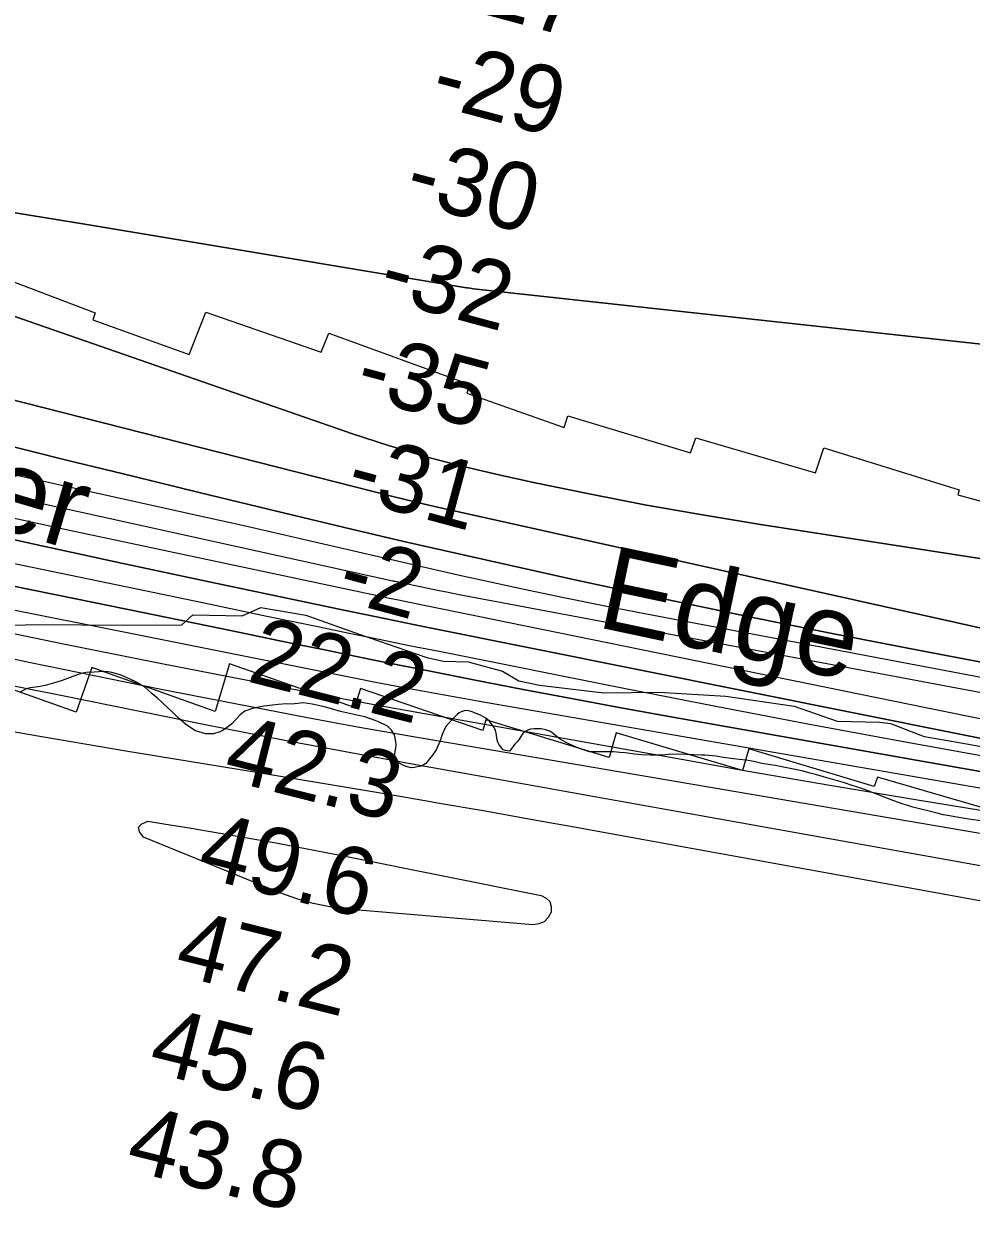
# Model space of a CAD drawing. Extents: x 3187622 to 3225504, y 800805 to 826213.
# Drawn here: x 3208743 to 3209686, y 809956 to 811134 of the extents above; entities that cross this region are included whole.
import ezdxf

# ---------------------------------------------------------------- set-up
doc = ezdxf.new("R2010")
doc.units = 0
for name, color, linetype in [('V-RIVR-EDGE', 7, 'Continuous'), ('V-RIVR-IDEN', 7, 'Continuous'), ('V-RIVR-RANG', 7, 'Continuous'), ('V-RRAP-RVMT', 7, 'Continuous'), ('V-SITE-VEGE', 7, 'Continuous'), ('V-TOPO-DPTH', 7, 'Continuous'), ('V-TOPO-MAJR', 7, 'Continuous'), ('V-TOPO-MINR', 7, 'Continuous'), ('V-TOPO-WATR', 7, 'Continuous')]:
    doc.layers.add(name, color=color, linetype=linetype)

msp = doc.modelspace()

# ---------------------------------------------------------------- linework, layer by layer
at = {"layer": 'V-RIVR-EDGE'}
msp.add_lwpolyline([(3208717.2, 810536.3), (3208758.5, 810537), (3208843.3, 810536.4), (3208900.7, 810536.7), (3208911.6, 810546.6), (3208960.7, 810545.7), (3208979.4, 810553.9), (3209024.1, 810546.4), (3209077.1, 810527.5), (3209144.4, 810504.3), (3209161, 810500.8), (3209185.3, 810499.9), (3209219.6, 810490.7), (3209235.7, 810481.1), (3209256.5, 810476.7), (3209320.4, 810469.1), (3209375.2, 810469.9), (3209441.7, 810465.8), (3209509.5, 810456.1), (3209552.5, 810441.2), (3209594.6, 810440.2), (3209605.5, 810438.9), (3209638.9, 810425.7), (3209660.6, 810422.2), (3209772.7, 810402.4)], dxfattribs=at)
at = {"layer": 'V-RRAP-RVMT'}
for p, q in [((3208684.4, 810896.1), (3208814.6, 810847)), ((3208814.6, 810847), (3208812, 810840)), ((3208908.1, 810805.6), (3208924.5, 810847.6)), ((3208924.5, 810847.6), (3209039.4, 810808)), ((3208812, 810840), (3208908.1, 810805.6)), ((3209039.4, 810808), (3209046.7, 810826.8)), ((3209046.7, 810826.8), (3209187.2, 810775.7)), ((3209187.2, 810775.7), (3209184, 810767.1)), ((3209184, 810767.1), (3209280.9, 810733)), ((3209280.9, 810733), (3209284.7, 810744.5)), ((3209284.7, 810744.5), (3209406.7, 810707.8)), ((3209406.7, 810707.8), (3209411.7, 810722.6)), ((3209411.7, 810722.6), (3209530.9, 810687.9)), ((3209530.9, 810687.9), (3209539.1, 810712.9)), ((3209539.1, 810712.9), (3209673.9, 810671.1)), ((3209673.9, 810671.1), (3209672.5, 810666.2)), ((3209672.5, 810666.2), (3209785.5, 810634.2)), ((3208795.5, 810450), (3208666.5, 810495.6)), ((3208811.3, 810494.4), (3208795.5, 810450)), ((3208933.7, 810450.6), (3208811.3, 810494.4)), ((3208948, 810498.1), (3208933.7, 810450.6)), ((3209072.5, 810454.5), (3208948, 810498.1)), ((3209078.2, 810473.6), (3209072.5, 810454.5)), ((3209200, 810431.9), (3209078.2, 810473.6)), ((3209203, 810442.3), (3209200, 810431.9)), ((3209325.8, 810405), (3209203, 810442.3)), ((3209332.7, 810429.3), (3209325.8, 810405)), ((3209458.4, 810392.1), (3209332.7, 810429.3)), ((3209464.6, 810413.4), (3209458.4, 810392.1)), ((3209589.3, 810376), (3209464.6, 810413.4)), ((3209592.4, 810385.5), (3209589.3, 810376)), ((3209715.5, 810349.5), (3209592.4, 810385.5))]:
    msp.add_line(p, q, dxfattribs=at)
at = {"layer": 'V-SITE-VEGE'}
for points in [[(3208822.8, 810490.3), (3208813.5, 810489.9), (3208805.4, 810489.3), (3208800.6, 810488.3), (3208796.8, 810487.1), (3208792.4, 810485.4), (3208781.5, 810481.5), (3208776.2, 810479.8), (3208769.3, 810477.9), (3208764.8, 810476.4), (3208761.5, 810476), (3208757.9, 810475.3), (3208749.8, 810474.1), (3208746, 810473.2), (3208743.5, 810472), (3208739.9, 810470)], [(3209262.4, 810432.6), (3209258.2, 810433.4), (3209251.1, 810433.5), (3209247.5, 810433), (3209245.5, 810432.5), (3209242.2, 810430.8), (3209239.9, 810428.8), (3209234.7, 810421.3), (3209231.9, 810418.1), (3209226.5, 810411.3), (3209222.7, 810411.9), (3209220.2, 810412.7), (3209218.7, 810414.5), (3209216, 810418.3), (3209215, 810420.1), (3209214.1, 810423.9), (3209213.6, 810427.4), (3209212.7, 810432), (3209210.9, 810435.1), (3209206.5, 810440.9), (3209204.2, 810443.2), (3209202.2, 810444.5), (3209197.7, 810446.9), (3209188.4, 810450.8), (3209184.2, 810451.6), (3209181.4, 810451.4), (3209178.6, 810450.4), (3209176.5, 810449.2), (3209174.5, 810447.7), (3209169.4, 810442.7), (3209163.5, 810436), (3209161.9, 810433), (3209159.6, 810427.7), (3209158.8, 810425.7), (3209157.5, 810421.4), (3209153.6, 810412.6), (3209149.9, 810407.1), (3209146.9, 810403.6), (3209143.3, 810399.1), (3209140.7, 810397.4), (3209138.7, 810396.2), (3209131.6, 810395), (3209128.6, 810394.8), (3209123.8, 810395.9), (3209121, 810396.9), (3209118.3, 810398.5), (3209115.8, 810400), (3209113.3, 810403.1), (3209112.8, 810405.6), (3209112.6, 810407.9), (3209112.9, 810411.4), (3209113.4, 810414), (3209113.7, 810417.7), (3209112.8, 810424.6), (3209112.1, 810427.4), (3209109.1, 810432.2), (3209105.9, 810435.3), (3209103.9, 810436.6), (3209096.1, 810440.5), (3209093.1, 810441.8), (3209082.8, 810445.4), (3209076.3, 810446.8), (3209058.6, 810450.8), (3209049.6, 810453.2), (3209043.5, 810455.1), (3209036.5, 810456.7), (3209030.4, 810457.8), (3209021.6, 810459.2), (3209010, 810458.1), (3209004.9, 810458.2), (3208996.6, 810457.5), (3208990.8, 810456.8), (3208982.2, 810456), (3208970.8, 810453.8), (3208963.4, 810450.9), (3208960.4, 810448.7), (3208958.3, 810447), (3208950.1, 810438.2), (3208947.3, 810436), (3208941.9, 810432), (3208938.4, 810430.3), (3208932, 810428.4), (3208924.2, 810428.5), (3208914.4, 810431.4), (3208908.7, 810435), (3208904.4, 810438.1), (3208896.7, 810444.8), (3208890.9, 810450.2), (3208881.7, 810459.1), (3208876, 810464.3), (3208873.2, 810466.6), (3208870.7, 810468.4), (3208863.5, 810475.1), (3208860, 810477.1), (3208857.2, 810478.9), (3208854.2, 810480.5), (3208842.7, 810485.7), (3208838.4, 810487.3), (3208830.9, 810489.4), (3208827.1, 810490), (3208822.8, 810490.3)], [(3209697.6, 810341.6), (3209683.4, 810343.5), (3209671.6, 810345.7), (3209664, 810346.8), (3209658.2, 810347.9), (3209650.4, 810349.8), (3209627.8, 810355.7), (3209622.8, 810357.3), (3209618.2, 810358.6), (3209608.7, 810361.8), (3209592.4, 810368.1), (3209582.1, 810372.2), (3209576, 810374.3), (3209567.2, 810377.2), (3209559.7, 810379.9), (3209555.2, 810381), (3209538.8, 810385.7), (3209531, 810387.9), (3209525.5, 810389.2), (3209517.4, 810391.6), (3209500.6, 810395.1), (3209490.7, 810397), (3209486, 810397.8), (3209477.6, 810399), (3209469.6, 810400.9), (3209461.8, 810402.2), (3209455, 810403.1), (3209449.2, 810403.7), (3209439.1, 810405.1), (3209432, 810406.2), (3209420.9, 810407.1), (3209417.6, 810407.1), (3209394.9, 810408.2), (3209384.6, 810407.9), (3209378.2, 810407.2), (3209366.4, 810407.1), (3209358.3, 810407.7), (3209351, 810408.1), (3209341.7, 810409.5), (3209336.4, 810409.8), (3209330.1, 810410.6), (3209323, 810410.5), (3209306.1, 810410.7), (3209297, 810413.6), (3209291.2, 810416), (3209283.5, 810419.6), (3209277.4, 810422.8), (3209267.2, 810430.7), (3209262.4, 810432.6)]]:
    msp.add_lwpolyline(points, dxfattribs=at)
at = {"layer": 'V-TOPO-DPTH'}
for points in [[(3208724.5, 810948.1), (3208804.2, 810935), (3208883.9, 810921.8), (3209183.8, 810872), (3209184, 810871.9), (3209184.6, 810871.8), (3209187.4, 810871.4), (3209190.5, 810871), (3209193.6, 810870.6), (3209969.8, 810786.1)], [(3209969.8, 810786.1), (3209193.6, 810870.6), (3209190.5, 810871), (3209187.4, 810871.4), (3209184.6, 810871.8), (3209184, 810871.9), (3209183.8, 810872), (3208883.9, 810921.8), (3208804.2, 810935), (3208724.5, 810948.1)], [(3209901.9, 810570.5), (3209474.1, 810636.9), (3209418.4, 810646.1), (3209362.8, 810655.9), (3209307.5, 810666.7), (3209252.2, 810678.1), (3209215.9, 810685.9), (3209179.1, 810694.6), (3209142.5, 810704.1), (3209106.3, 810715), (3209070.3, 810726.7), (3208726, 810846.3)], [(3208726, 810846.3), (3209070.3, 810726.7), (3209106.3, 810715), (3209142.5, 810704.1), (3209179.1, 810694.6), (3209215.9, 810685.9), (3209252.2, 810678.1), (3209307.5, 810666.7), (3209362.8, 810655.9), (3209418.4, 810646.1), (3209474.1, 810636.9), (3209901.9, 810570.5)], [(3209779.3, 810515.1), (3209150.5, 810654.8), (3209140.8, 810657), (3209131.2, 810659.3), (3209121.6, 810661.6), (3209112, 810664), (3208609.7, 810791.6)], [(3208609.7, 810791.6), (3209112, 810664), (3209121.6, 810661.6), (3209131.2, 810659.3), (3209140.8, 810657), (3209150.5, 810654.8), (3209779.3, 810515.1)], [(3209871.9, 810466.4), (3209632.9, 810511.6), (3209547.4, 810528.1), (3209461.9, 810545.3), (3209376.6, 810563.2), (3209291.5, 810581.7), (3209180.4, 810606.4), (3209150.9, 810613), (3209121.3, 810619.8), (3209091.8, 810626.7), (3209062.3, 810633.7), (3208986.5, 810651.9), (3208919.1, 810668.1), (3208851.8, 810684.5), (3208784.5, 810701), (3208717.2, 810717.7)], [(3208717.2, 810717.7), (3208784.5, 810701), (3208851.8, 810684.5), (3208919.1, 810668.1), (3208986.5, 810651.9), (3209062.3, 810633.7), (3209091.8, 810626.7), (3209121.3, 810619.8), (3209150.9, 810613), (3209180.4, 810606.4), (3209291.5, 810581.7), (3209376.6, 810563.2), (3209461.9, 810545.3), (3209547.4, 810528.1), (3209632.9, 810511.6), (3209871.9, 810466.4)], [(3208594.6, 810694.2), (3209110.5, 810580.6), (3209111.5, 810580.4), (3209112, 810580.3), (3209112.4, 810580.2), (3209133.1, 810575.8), (3209144, 810573.6), (3209154.8, 810571.4), (3209165.7, 810569.2), (3209176.5, 810567.1), (3209837.1, 810442.9)], [(3208594.6, 810694.2), (3209110.5, 810580.6), (3209111.5, 810580.4), (3209112, 810580.3), (3209112.4, 810580.2), (3209133.1, 810575.8), (3209144, 810573.6), (3209154.8, 810571.4), (3209165.7, 810569.2), (3209176.5, 810567.1), (3209837.1, 810442.9)], [(3209710.8, 810420.8), (3209674.5, 810428), (3209140.8, 810535.3), (3209121.5, 810539.3), (3209102.2, 810543.2), (3209082.9, 810547.2), (3209063.6, 810551.2), (3208927.9, 810579.7), (3208840.8, 810598.1), (3208753.7, 810616.9), (3208666.8, 810636.1)], [(3208666.8, 810636.1), (3208753.7, 810616.9), (3208840.8, 810598.1), (3208927.9, 810579.7), (3209063.6, 810551.2), (3209082.9, 810547.2), (3209102.2, 810543.2), (3209121.5, 810539.3), (3209140.8, 810535.3), (3209674.5, 810428), (3209710.8, 810420.8)], [(3209846.7, 810364.3), (3209388.9, 810445.1), (3209339.3, 810454), (3209289.7, 810463.1), (3209240.2, 810472.5), (3209190.7, 810482.1), (3209142.7, 810491.6), (3209117.3, 810496.6), (3209091.8, 810501.7), (3209066.4, 810506.9), (3209041.1, 810512.2), (3209015.7, 810517.4), (3208990.3, 810522.7), (3208964.9, 810527.9), (3208939.5, 810533.1), (3208860.2, 810549.4), (3208795.2, 810562.7), (3208730.1, 810576)]]:
    msp.add_lwpolyline(points, dxfattribs=at)
at = {"layer": 'V-TOPO-MAJR'}
msp.add_lwpolyline([(3208685.2, 810513.3), (3208750.1, 810499.5), (3208815, 810486), (3208880, 810473), (3208945, 810460.2), (3209025.5, 810444.8), (3209050.4, 810440.1), (3209075.3, 810435.5), (3209100.2, 810431), (3209125.1, 810426.7), (3209863.8, 810300.9)], dxfattribs=at)
at = {"layer": 'V-TOPO-MINR'}
for points in [[(3209969.8, 810786.1), (3209193.6, 810870.6), (3209190.5, 810871), (3209187.4, 810871.4), (3209184.6, 810871.8), (3209184, 810871.9), (3209183.8, 810872), (3208883.9, 810921.8), (3208804.2, 810935), (3208724.5, 810948.1)], [(3208726, 810846.3), (3209070.3, 810726.7), (3209106.3, 810715), (3209142.5, 810704.1), (3209179.1, 810694.6), (3209215.9, 810685.9), (3209252.2, 810678.1), (3209307.5, 810666.7), (3209362.8, 810655.9), (3209418.4, 810646.1), (3209474.1, 810636.9), (3209901.9, 810570.5)], [(3208609.7, 810791.6), (3209112, 810664), (3209121.6, 810661.6), (3209131.2, 810659.3), (3209140.8, 810657), (3209150.5, 810654.8), (3209779.3, 810515.1)], [(3208585, 810719), (3208926.3, 810643.6), (3208958, 810636.5), (3208989.7, 810629.4), (3209021.4, 810622.1), (3209053.1, 810614.7), (3209084.7, 810607.3), (3209116.4, 810600), (3209148.1, 810592.8), (3209179.8, 810585.6), (3209198.4, 810581.5), (3209239.4, 810572.6), (3209280.5, 810564), (3209321.7, 810555.7), (3209362.9, 810547.7), (3209854.7, 810454.8)], [(3208717.2, 810717.7), (3208784.5, 810701), (3208851.8, 810684.5), (3208919.1, 810668.1), (3208986.5, 810651.9), (3209062.3, 810633.7), (3209091.8, 810626.7), (3209121.3, 810619.8), (3209150.9, 810613), (3209180.4, 810606.4), (3209291.5, 810581.7), (3209376.6, 810563.2), (3209461.9, 810545.3), (3209547.4, 810528.1), (3209632.9, 810511.6), (3209871.9, 810466.4)], [(3208594.6, 810694.2), (3209110.5, 810580.6), (3209111.5, 810580.4), (3209112, 810580.3), (3209112.4, 810580.2), (3209133.1, 810575.8), (3209144, 810573.6), (3209154.8, 810571.4), (3209165.7, 810569.2), (3209176.5, 810567.1), (3209837.1, 810442.9)], [(3208317.2, 810684.3), (3208761.5, 810592.1), (3208817.4, 810580.5), (3208873.4, 810568.9), (3208929.3, 810557.3), (3208985.2, 810545.6), (3209037.5, 810534.7), (3209067.2, 810528.6), (3209097, 810522.5), (3209126.8, 810516.4), (3209156.6, 810510.5), (3209340.2, 810473.9), (3209431.6, 810456), (3209523.2, 810438.4), (3209614.8, 810421.4), (3209706.6, 810404.8)], [(3208708, 810648.5), (3208784.3, 810632), (3209089.1, 810567.2), (3209098.2, 810565.3), (3209107.3, 810563.4), (3209116.3, 810561.6), (3209125.4, 810559.7), (3209642.4, 810454.2), (3209684.8, 810445.7), (3209727.2, 810437.5)], [(3208730.1, 810576), (3208795.2, 810562.7), (3208860.2, 810549.4), (3208939.5, 810533.1), (3208964.9, 810527.9), (3208990.3, 810522.7), (3209015.7, 810517.4), (3209041.1, 810512.2), (3209066.4, 810506.9), (3209091.8, 810501.7), (3209117.3, 810496.6), (3209142.7, 810491.6), (3209190.7, 810482.1), (3209240.2, 810472.5), (3209289.7, 810463.1), (3209339.3, 810454), (3209388.9, 810445.1), (3209846.7, 810364.3)], [(3208684.9, 810561.5), (3209083.5, 810481.8), (3209085.1, 810481.5), (3209088.3, 810480.9), (3209089.9, 810480.5), (3209123.4, 810474.2), (3209141.7, 810470.8), (3209160, 810467.4), (3209178.4, 810464.2), (3209196.7, 810460.9), (3209828.1, 810351.5)], [(3208685, 810538), (3208782.9, 810517.9), (3208880.9, 810498.4), (3209056.1, 810464.3), (3209068.7, 810461.9), (3209081.3, 810459.5), (3209093.9, 810457.2), (3209106.5, 810455), (3209380.9, 810406.1), (3209463.9, 810391.5), (3209547.1, 810377.2), (3209630.3, 810363.2), (3209713.5, 810349.6)], [(3208718.1, 810479.1), (3208778.7, 810467.1), (3208886.8, 810445.2), (3208917.1, 810439.1), (3208947.4, 810433.1), (3208977.8, 810427.2), (3209008.1, 810421.3), (3209038.5, 810415.5), (3209068.9, 810409.8), (3209099.3, 810404.2), (3209129.7, 810398.7), (3209231.8, 810380.5), (3209313.2, 810365.9), (3209394.7, 810351.4), (3209476.2, 810336.8), (3209557.6, 810322.2), (3209835.5, 810272.3)], [(3208651, 810445.5), (3208747.9, 810428.1), (3208844.9, 810411.6), (3208972.9, 810390.7), (3209016.7, 810383.5), (3209060.5, 810376.2), (3209104.3, 810368.8), (3209148.1, 810361.2), (3209155, 810360), (3209202.2, 810351.8), (3209249.4, 810343.4), (3209296.5, 810335), (3209343.7, 810326.5), (3209794.7, 810244.6)], [(3209266.6, 810261.7), (3209268, 810256.9), (3209267.9, 810251.2), (3209264.9, 810245.8), (3209261.1, 810241.7), (3209255.8, 810239.6), (3209249.7, 810238.7), (3209064.8, 810254.3), (3209048, 810256.5), (3209031.4, 810259.7), (3209015.1, 810264.3), (3208999.1, 810270), (3208862.5, 810325.8), (3208858.7, 810331.1), (3208857.7, 810335.6), (3208860.9, 810338.9), (3208866.9, 810341.5), (3208882.8, 810339), (3208909.8, 810334.7), (3208936.7, 810330.2), (3208963.6, 810325.5), (3208990.4, 810320.6), (3209023.5, 810314.5), (3209033.8, 810312.5), (3209044.1, 810310.6), (3209054.4, 810308.6), (3209064.7, 810306.5), (3209257.9, 810267.7), (3209263, 810265.1), (3209266.6, 810261.7)]]:
    msp.add_lwpolyline(points, dxfattribs=at)
at = {"layer": 'V-TOPO-WATR'}
msp.add_lwpolyline([(3208666.8, 810636.1), (3208753.7, 810616.9), (3208840.8, 810598.1), (3208927.9, 810579.7), (3209063.6, 810551.2), (3209082.9, 810547.2), (3209102.2, 810543.2), (3209121.5, 810539.3), (3209140.8, 810535.3), (3209674.5, 810428), (3209710.8, 810420.8)], dxfattribs=at)

# ---------------------------------------------------------------- texts
at = {"layer": 'V-RIVR-IDEN'}
for s, rotation, p in [('Water ', 343.5063, (3208510, 810694.4)), (' Edge', 348.0271, (3209281.5, 810541.4))]:
    msp.add_text(s, height=83, rotation=rotation, dxfattribs=at).set_placement(p)
at = {"layer": 'V-RIVR-RANG'}
for s, rotation, p in [('-27', 344.9681, (3209167.2, 811152.9)), ('-29', 344.9681, (3209145.8, 811055.1)), ('-30', 344.9681, (3209120, 810958.5)), ('-32', 344.9681, (3209094, 810862)), ('-35', 344.9681, (3209070.8, 810764.7)), ('-31', 344.9681, (3209061.6, 810663.7)), ('-2', 344.9681, (3209052.9, 810562.5)), ('22.2', 345.8283, (3208964.2, 810480.9)), ('42.3', 345.8283, (3208940, 810383.9)), ('49.6', 345.8283, (3208913.9, 810287.3)), ('47.2', 345.8283, (3208891.5, 810189.8)), ('45.6', 345.8283, (3208865.5, 810093.3)), ('43.8', 345.8283, (3208843, 809995.8))]:
    msp.add_text(s, height=67, rotation=rotation, dxfattribs=at).set_placement(p)

doc.saveas('drawing.dxf')
